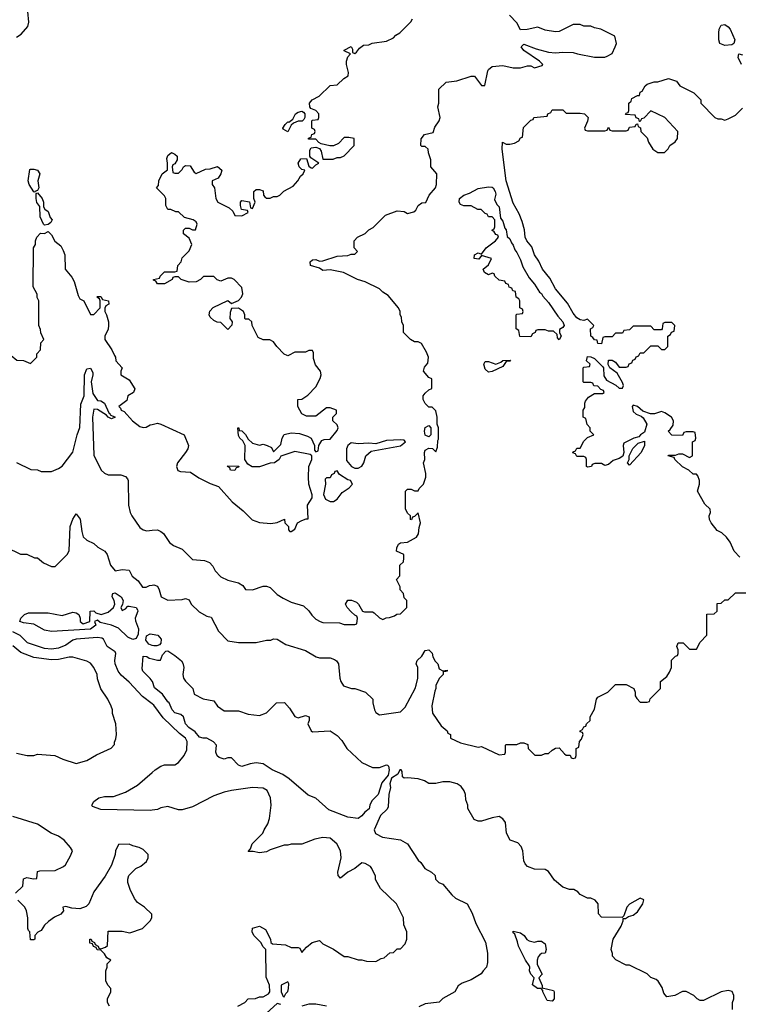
# Model space of a CAD drawing. Header units: inches. Extents: x 2380053 to 2584298, y 380219 to 546618.
# Tile 264 of 656: x 2449249 to 2453332, y 516320 to 521904. Entities that reach past the tile are written whole.
import ezdxf

# ---------------------------------------------------------------- set-up
doc = ezdxf.new("R2010")
doc.units = ezdxf.units.IN
doc.header["$MEASUREMENT"] = 0
for name, color, linetype in [('C4541', 7, 'Continuous'), ('C4542', 7, 'Continuous'), ('C4551', 7, 'Continuous'), ('C4552', 7, 'Continuous')]:
    doc.layers.add(name, color=color, linetype=linetype)

msp = doc.modelspace()

# ---------------------------------------------------------------- linework, layer by layer
at = {"layer": 'C4541', "color": 2}
for points, elevation in [([(2449198.7, 520000), (2449199.8, 519999.8), (2449232.7, 519972.7), (2449270, 519972), (2449310, 519954), (2449346, 519990), (2449346, 520000)], 58), ([(2449787.1, 520000), (2449792, 519990), (2449794, 519970), (2449831.3, 519930), (2449822, 519910), (2449822, 519890), (2449870, 519862), (2449902, 519810), (2449894, 519790), (2449862, 519770), (2449856, 519744), (2449812, 519710), (2449821, 519701), (2449824, 519690), (2449841.6, 519681.6), (2449888.5, 519630), (2449930, 519597.1), (2449950, 519590.7), (2449966.3, 519593.7), (2449990, 519606.8), (2450000, 519609.1)], 58), ([(2449230, 519392), (2449312.7, 519352.7), (2449350, 519352), (2449370, 519342), (2449430, 519342), (2449470, 519358), (2449490, 519372), (2449550, 519452), (2449574.3, 519550), (2449590, 519592), (2449596.6, 519723.4), (2449614.7, 519770), (2449617.4, 519890), (2449630, 519924), (2449650, 519927.3), (2449663.8, 519903.8), (2449664.4, 519890), (2449654, 519850), (2449663.4, 519783.4), (2449690, 519744), (2449710, 519742.4), (2449730.2, 519730.2), (2449753.8, 519673.8), (2449761, 519670), (2449762.8, 519662.8), (2449790.6, 519649.4), (2449770, 519641.2), (2449750, 519649.2), (2449742, 519662), (2449690, 519693.2), (2449670, 519696), (2449661.7, 519650), (2449670, 519434), (2449712, 519350), (2449730, 519332), (2449750, 519322), (2449823.6, 519323.6), (2449850, 519314), (2449859.8, 519299.8), (2449864.7, 519290), (2449866, 519150), (2449876, 519110), (2449884.7, 519090), (2449930, 519024.7), (2449950, 519011.3), (2449970, 519006), (2450000, 519008.4)], 54), ([(2449171.6, 518911.6), (2449252.7, 518872.7), (2449290, 518872), (2449332.7, 518852.7), (2449350, 518852), (2449383.6, 518823.6), (2449430, 518802), (2449450, 518802), (2449518, 518870), (2449528.7, 518891.3), (2449535.1, 519030), (2449550, 519071.3), (2449570, 519102), (2449592.2, 519072.2), (2449600.9, 519000.9), (2449610, 518971.3), (2449630, 518952), (2449670, 518934), (2449691.6, 518911.6), (2449732, 518890), (2449744.7, 518870), (2449764.7, 518810), (2449790, 518778), (2449830, 518786.8), (2449870, 518782), (2449887.5, 518747.5), (2449922, 518722), (2449946.4, 518686.4), (2449966, 518686), (2449985.2, 518694.8), (2450000, 518697.2)], 50), ([(2450000, 518023.8), (2449946.1, 518066.1), (2449870, 518147.6), (2449825.6, 518185.6), (2449807.6, 518210), (2449791.5, 518250), (2449789.4, 518270), (2449794.5, 518310), (2449790, 518319), (2449745.2, 518350), (2449724, 518390), (2449715.9, 518395.9), (2449690, 518399.6), (2449569.2, 518390.8), (2449550, 518384.2), (2449510, 518356.9), (2449470, 518339.7), (2449430, 518334.7), (2449390, 518338.3), (2449293.2, 518370), (2449252.1, 518412.1), (2449210, 518433)], 50), ([(2450000, 518355.5), (2449981.5, 518361.5), (2449965.6, 518385.6), (2449969, 518410), (2449990, 518420.7), (2450000, 518418.8)], 46), ([(2449230, 517744.7), (2449291.6, 517731.6), (2449330, 517731.3), (2449350, 517738), (2449448.4, 517731.6), (2449494, 517710), (2449570, 517684.7), (2449630, 517702), (2449684.7, 517735.3), (2449768.4, 517771.6), (2449787.3, 517792.7), (2449787.3, 517807.3), (2449794.6, 517825.4), (2449798, 517850), (2449795.3, 517910), (2449775.3, 517970), (2449775.3, 517990), (2449768.7, 518010), (2449748.7, 518050), (2449709.3, 518109.3), (2449690, 518166), (2449689, 518190), (2449669, 518230), (2449650, 518254), (2449630, 518265.2), (2449550, 518289), (2449528.9, 518288.9), (2449470, 518275.6), (2449430, 518273.6), (2449330, 518287), (2449255.6, 518315.6), (2449210, 518352.3)], 54), ([(2450000, 518153), (2449990, 518168), (2449948, 518210), (2449943.1, 518223.1), (2449950, 518294), (2449970, 518292), (2449982.8, 518282.8), (2450000, 518278.6)], 46), ([(2450000, 517420.8), (2449990, 517419.3), (2449710, 517424), (2449662, 517442), (2449658, 517450), (2449668.7, 517470), (2449698, 517490), (2449730, 517498), (2449781.5, 517498.5), (2449850, 517522.8), (2449916.6, 517563.4), (2450000, 517634.6)], 50), ([(2449226, 516950), (2449266, 516990), (2449270, 517032), (2449290, 517038), (2449328, 517032), (2449346, 517034), (2449350, 517072), (2449364, 517076), (2449450, 517078), (2449498, 517102), (2449508.9, 517111.1), (2449538, 517162), (2449548, 517190), (2449538, 517210), (2449502, 517250), (2449470, 517274), (2449428, 517290), (2449350, 517342), (2449210, 517384)], 54), ([(2449758, 516310), (2449748, 516330), (2449748, 516350), (2449766, 516390), (2449766, 516410), (2449750, 516426), (2449738, 516450), (2449738, 516510), (2449746, 516530), (2449746, 516550), (2449766, 516570), (2449743.1, 516583.1), (2449730, 516606), (2449710, 516626), (2449688, 516628), (2449682, 516642), (2449667.3, 516647.3), (2449662, 516662), (2449647.3, 516667.3), (2449646, 516690), (2449654, 516690), (2449658, 516678), (2449674, 516670), (2449678, 516658), (2449694, 516650), (2449698, 516638), (2449710, 516634), (2449736.4, 516643.6), (2449747.3, 516652.7), (2449750, 516734), (2449830, 516734), (2449874.6, 516725.4), (2449946, 516750), (2449990, 516794), (2449998, 516810), (2449998, 516830), (2449958, 516870), (2449918, 516898), (2449900.2, 516920.2), (2449875.3, 516970), (2449862, 517010), (2449862, 517030), (2449869.1, 517050.9), (2449908, 517090), (2449937.2, 517102.8), (2449968, 517130), (2449978, 517150), (2449978, 517170), (2449950, 517198), (2449926, 517210), (2449890, 517218), (2449870, 517228), (2449810, 517226), (2449792, 517190), (2449791.3, 517170), (2449770.7, 517109.3), (2449733, 517047), (2449670, 516958), (2449642, 516890), (2449625.4, 516874.6), (2449590, 516862), (2449545.2, 516865.2), (2449510, 516875.3), (2449494, 516870), (2449498, 516850), (2449482, 516830), (2449446.4, 516813.6), (2449412, 516790), (2449390, 516768), (2449370, 516738), (2449351.6, 516728.4), (2449334, 516710), (2449334, 516690), (2449330, 516686), (2449310, 516686), (2449306, 516730), (2449298, 516738), (2449295.3, 516750), (2449295.3, 516810), (2449288, 516850), (2449278, 516870), (2449238, 516910)], 54)]:
    msp.add_lwpolyline(points, dxfattribs=dict(at, elevation=elevation))
at = {"layer": 'C4541', "color": 2, "elevation": 46}
msp.add_lwpolyline([(2449830, 518554), (2449850, 518562), (2449862.7, 518577.3), (2449870, 518578.8), (2449910.3, 518570.3), (2449917.1, 518557.1), (2449919.1, 518550), (2449904.9, 518510), (2449905.2, 518494.8), (2449923, 518450), (2449920.7, 518419.3), (2449910, 518395.3), (2449890, 518389.2), (2449862, 518402), (2449810, 518453.2), (2449770, 518469.4), (2449705.2, 518485.2), (2449690, 518498), (2449674, 518490), (2449681, 518470), (2449650, 518448), (2449430, 518435.1), (2449390, 518440.9), (2449330, 518476.2), (2449270, 518482.7), (2449249.3, 518490.7), (2449255.3, 518510), (2449275.3, 518530), (2449299.3, 518540.7), (2449410, 518540.4), (2449490, 518524.9), (2449550, 518544), (2449570, 518541), (2449584.7, 518530), (2449592, 518510), (2449592, 518490), (2449610, 518478), (2449646, 518490), (2449648, 518550), (2449670, 518550.8), (2449681, 518541), (2449711.1, 518531.1), (2449750, 518544), (2449782, 518570), (2449789, 518590), (2449785.2, 518610), (2449774, 518630), (2449775.3, 518644.7), (2449778, 518650), (2449790, 518653.4), (2449824.7, 518630), (2449836, 518610), (2449832, 518588), (2449822, 518570)], close=True, dxfattribs=at)
at = {"layer": 'C4542', "color": 2}
for points, elevation in [([(2449230, 521804.7), (2449258, 521822), (2449295.1, 521864.9), (2449300.9, 521890), (2449295.8, 521950)], 62), ([(2449346, 520000), (2449346, 520010), (2449367.3, 520032.7), (2449368.4, 520071.6), (2449386, 520090), (2449368.4, 520128.4), (2449367.3, 520147.3), (2449358, 520170), (2449358, 520310), (2449348.4, 520328.4), (2449347.3, 520347.3), (2449326, 520390), (2449328, 520610), (2449338, 520630), (2449338, 520650), (2449346, 520670), (2449367.3, 520692.7), (2449390, 520692), (2449410, 520702.8), (2449430, 520684.7), (2449448.5, 520648.5), (2449481.8, 520621.8), (2449496.1, 520596.1), (2449504.6, 520570), (2449506, 520490), (2449544.5, 520444.5), (2449558.8, 520418.8), (2449579.8, 520339.8), (2449590, 520322), (2449612, 520310), (2449650, 520232), (2449670, 520232), (2449706, 520270), (2449706, 520310), (2449702, 520322), (2449686, 520330), (2449690, 520334), (2449710, 520334), (2449718, 520318), (2449752, 520310), (2449754, 520290), (2449738, 520282), (2449732.7, 520267.3), (2449732, 520250), (2449742, 520230), (2449752, 520190), (2449752, 520170), (2449751.1, 520148.9), (2449732, 520110), (2449732, 520090), (2449771.6, 520031.6), (2449787.1, 520000)], 58)]:
    msp.add_lwpolyline(points, dxfattribs=dict(at, elevation=elevation))
at = {"layer": 'C4542', "color": 2, "elevation": 58}
for points in [[(2449334, 520926), (2449330, 520928), (2449302, 520970), (2449297.2, 520990), (2449306.3, 521053.7), (2449310, 521056), (2449330, 521056.4), (2449350.2, 521050.2), (2449363.7, 521030), (2449352.7, 520990), (2449357.3, 520950), (2449350, 520935.3), (2449334, 520930)], [(2449390, 520738), (2449384, 520744), (2449366, 520786), (2449364, 520844), (2449347, 520867), (2449342.7, 520890), (2449342, 520918), (2449350, 520922), (2449376, 520890), (2449384.7, 520870), (2449383.6, 520843.6), (2449391.3, 520830), (2449410, 520816), (2449422.4, 520782.4), (2449433.4, 520770), (2449426.4, 520753.6), (2449410, 520742)]]:
    msp.add_lwpolyline(points, close=True, dxfattribs=at)
at = {"layer": 'C4551', "color": 2}
for points, elevation in [([(2450000, 519609.1), (2450030, 519616), (2450050, 519611), (2450182, 519550), (2450206.8, 519490), (2450202.8, 519470), (2450190.7, 519450), (2450144.9, 519390), (2450138.8, 519370), (2450147.1, 519347.1), (2450162, 519342), (2450217.7, 519337.7), (2450265.4, 519305.4), (2450330, 519274), (2450377.3, 519257.3), (2450454, 519170), (2450517.7, 519117.7), (2450567.6, 519067.6), (2450610, 519052.7), (2450673.6, 519046.4), (2450710, 519052), (2450751.6, 519071.6), (2450754, 519050), (2450774, 519030), (2450774, 519010), (2450782, 519002), (2450790, 519002), (2450810, 519014), (2450826, 519050), (2450850, 519064.7), (2450874, 519074), (2450886, 519074), (2450882, 519150), (2450908.4, 519191.6), (2450908.7, 519210), (2450889.3, 519270), (2450888, 519310), (2450889.1, 519370.9), (2450906, 519410), (2450906, 519430), (2450898, 519438), (2450810, 519455.3), (2450731.3, 519428.7), (2450722, 519410), (2450694, 519390), (2450670, 519388.7), (2450610, 519368.7), (2450568.9, 519368.9), (2450543.1, 519383.1), (2450526, 519410), (2450528.7, 519490), (2450515.3, 519515.3), (2450498, 519530), (2450490, 519546), (2450486, 519590), (2450492, 519590), (2450494, 519574), (2450510, 519572), (2450530, 519552), (2450544.7, 519524.7), (2450570, 519502), (2450610, 519491.3), (2450630, 519496), (2450654, 519490), (2450676.9, 519476.9), (2450690, 519454), (2450730, 519494), (2450738, 519530), (2450750, 519552), (2450790, 519561), (2450836.9, 519556.9), (2450882, 519542), (2450902, 519530), (2450922, 519490), (2450922, 519462), (2450930, 519454), (2450942, 519458), (2450946, 519490), (2450963.1, 519516.9), (2450976.4, 519523.6), (2451010, 519524.7), (2451050, 519574), (2451055.3, 519590), (2451050, 519606), (2451026, 519630), (2451026, 519650), (2451046, 519670), (2451046, 519690), (2451010, 519702), (2450990, 519702), (2450930, 519655.3), (2450876.4, 519656.4), (2450850, 519668), (2450828, 519710), (2450828, 519750), (2450850, 519752), (2450884.7, 519775.3), (2450930, 519822), (2450954, 519870), (2450959, 519890), (2450955.3, 519910), (2450927.5, 519947.5), (2450916.5, 519983.5), (2450916, 520000)], 58), ([(2450000, 519008.4), (2450030, 519010.8), (2450050, 519001), (2450064.7, 518990), (2450099.8, 518939.8), (2450122, 518922), (2450170, 518902), (2450230, 518842), (2450296.9, 518836.9), (2450325.4, 518825.4), (2450345.4, 518805.4), (2450358, 518778), (2450390, 518744.7), (2450430, 518726), (2450490.7, 518710.7), (2450514.4, 518694.4), (2450530, 518672), (2450570, 518671.3), (2450630, 518691.3), (2450650, 518691.3), (2450670, 518684.7), (2450710, 518644.7), (2450743.5, 518623.5), (2450790, 518601), (2450859.8, 518579.8), (2450890, 518552), (2450907.1, 518527.1), (2450930, 518504.7), (2450954, 518490), (2450970, 518486), (2451063.6, 518483.6), (2451090, 518474), (2451150, 518474), (2451162, 518478), (2451166, 518510), (2451162, 518522), (2451150, 518526), (2451130, 518546), (2451108, 518570), (2451098, 518590), (2451110, 518611.3), (2451131.1, 518611.1), (2451159.8, 518599.8), (2451172, 518590), (2451194, 518550), (2451205.4, 518545.4), (2451250, 518546), (2451261, 518541), (2451290, 518512), (2451310, 518502), (2451328.4, 518511.6), (2451347.3, 518512.7), (2451376.4, 518523.6), (2451388.4, 518531.6), (2451410, 518534), (2451446, 518570), (2451446, 518610), (2451430, 518626), (2451426, 518650), (2451408, 518670), (2451407.3, 518687.3), (2451388, 518730), (2451406, 518750), (2451406, 518810), (2451426, 518830), (2451428, 518850), (2451428, 518870), (2451388, 518890), (2451388.9, 518908.9), (2451399.3, 518930), (2451410, 518938), (2451450, 518940.7), (2451501.2, 518970), (2451511.4, 518988.6), (2451515.1, 519024.9), (2451524, 519050), (2451510, 519108), (2451490, 519086), (2451478, 519082), (2451472.7, 519067.3), (2451466, 519070), (2451466, 519090), (2451450, 519106), (2451438, 519130), (2451438, 519230), (2451450, 519242), (2451470, 519242), (2451490, 519231.3), (2451510, 519232), (2451515.5, 519244.5), (2451541.2, 519270), (2451553.2, 519310), (2451554, 519330), (2451541.2, 519390), (2451548.7, 519410), (2451545.2, 519450), (2451550, 519462), (2451570, 519474), (2451591.6, 519471.6), (2451610, 519454), (2451620.4, 519479.6), (2451622, 519518), (2451626, 519526), (2451626, 519590), (2451618, 519610), (2451618, 519650), (2451610, 519686), (2451590, 519706), (2451570, 519706), (2451550, 519728), (2451539.3, 519750), (2451539.3, 519770), (2451550, 519786), (2451570, 519804.7), (2451588, 519812), (2451588, 519868), (2451570, 519875.3), (2451541.2, 519910), (2451546.8, 519933.2), (2451564.7, 519955.3), (2451568.7, 519990), (2451564.9, 520000)], 54), ([(2450774, 520000), (2450770, 519998), (2450766, 520000)], 58), ([(2453335.3, 518855.3), (2453303.7, 518890), (2453281.2, 518941.2), (2453259, 518970), (2453234, 518994), (2453207, 519007), (2453173.2, 519050), (2453164, 519070), (2453162, 519090), (2453168, 519110), (2453167.3, 519127.3), (2453136.4, 519156.4), (2453095.3, 519230), (2453106, 519270), (2453106, 519290), (2453096.4, 519316.4), (2453090, 519326), (2453070, 519326), (2453046, 519350), (2453010, 519368.7), (2452966, 519410), (2452962, 519422), (2452928, 519430), (2452930, 519434), (2452970, 519434), (2452990, 519442), (2453010, 519442), (2453050, 519422), (2453066, 519430), (2453066, 519510), (2453082, 519518), (2453086, 519530), (2453082, 519562), (2453070, 519566), (2453030, 519566), (2453018, 519562), (2453010, 519546), (2452950, 519548), (2452928, 519570), (2452940.4, 519579.6), (2452956.4, 519603.6), (2452958, 519630), (2452948, 519650), (2452910, 519675.3), (2452890, 519682), (2452851.1, 519668.9), (2452828.9, 519668.9), (2452784, 519684), (2452755.3, 519710), (2452730, 519718), (2452724.7, 519710), (2452730, 519682), (2452746.8, 519666.8), (2452776, 519656), (2452786.8, 519646.8), (2452806.8, 519610), (2452795.3, 519564.7), (2452772, 519550), (2452762, 519538), (2452734, 519530), (2452678, 519502), (2452674, 519490), (2452678, 519450), (2452671.1, 519428.9), (2452650, 519415.3), (2452616, 519404), (2452590, 519382), (2452570, 519375.3), (2452550, 519388), (2452512.7, 519387.3), (2452498, 519382), (2452494, 519370), (2452470, 519366), (2452466, 519370), (2452466, 519410), (2452462, 519422), (2452450, 519426), (2452410, 519426), (2452402, 519442), (2452388.4, 519448.4), (2452390, 519454), (2452402, 519458), (2452410, 519474), (2452430, 519474), (2452450, 519514), (2452470, 519534), (2452506, 519550), (2452486, 519570), (2452486, 519590), (2452468.4, 519608.4), (2452462, 519642), (2452446, 519650), (2452446, 519690), (2452455.3, 519704.7), (2452455.3, 519730), (2452460.2, 519739.8), (2452477.2, 519762.8), (2452510, 519784.7), (2452555.3, 519784.7), (2452566, 519790), (2452562, 519802), (2452547.3, 519807.3), (2452530, 519826), (2452507.3, 519827.3), (2452502, 519842), (2452490, 519846), (2452450, 519846), (2452446, 519850), (2452446, 519930), (2452450, 519934), (2452482, 519938), (2452486, 519950), (2452466, 519970), (2452470, 519994), (2452490, 519992), (2452510, 519982), (2452556.9, 519936.9), (2452562, 519930), (2452563.6, 519883.6), (2452579.6, 519859.6), (2452631.6, 519831.6), (2452650, 519814), (2452670, 519814), (2452675.3, 519830), (2452670, 519846), (2452639, 519899), (2452598, 519930), (2452588, 519948), (2452590, 519974), (2452610, 519974), (2452630, 519962), (2452650, 519934), (2452690, 519934), (2452702, 519938), (2452707.3, 519952.7), (2452722, 519958), (2452727.3, 519972.7), (2452742, 519978), (2452747.3, 519992.7), (2452762, 519998), (2452763, 520000)], 50), ([(2450000, 518697.2), (2450010, 518698.8), (2450030, 518691), (2450041, 518670), (2450051.3, 518631.3), (2450090, 518611.3), (2450170, 518616), (2450190, 518622), (2450210, 518614), (2450222, 518590), (2450266.4, 518546.4), (2450310, 518522), (2450334.8, 518514.8), (2450376.9, 518436.9), (2450430, 518382), (2450490, 518371.3), (2450590, 518371.3), (2450650, 518384.7), (2450674.6, 518385.4), (2450690, 518392), (2450710, 518391.3), (2450759.8, 518359.8), (2450870, 518326), (2450930.7, 518290.7), (2450950, 518284.7), (2451010, 518284.9), (2451035.2, 518275.2), (2451047.5, 518267.5), (2451057.3, 518250), (2451064.7, 518170), (2451071.3, 518150), (2451086.8, 518126.8), (2451131.6, 518111.6), (2451151.1, 518111.1), (2451212, 518090), (2451252, 518050), (2451252, 518030), (2451262, 517990), (2451270, 517974), (2451290, 517962), (2451410, 517978), (2451435.5, 518004.5), (2451493.2, 518110), (2451499, 518130), (2451508.7, 518170), (2451508.7, 518230), (2451499, 518250), (2451504, 518270), (2451530, 518294.8), (2451550, 518326.8), (2451570.5, 518330.5), (2451590, 518311.3), (2451594, 518290), (2451606.2, 518266.2), (2451621, 518250), (2451630, 518222), (2451650, 518212), (2451674, 518214), (2451674, 518210), (2451667.3, 518207.3), (2451652.7, 518207.3), (2451651.3, 518190), (2451630.7, 518169.3), (2451611, 518130), (2451610.8, 518110), (2451604, 518096), (2451587.5, 518012.5), (2451590.7, 517970.7), (2451639.6, 517899.6), (2451674, 517870), (2451678, 517858), (2451694, 517850), (2451694, 517830), (2451750, 517802), (2451850, 517778), (2451870, 517782), (2451970, 517734), (2452002, 517738), (2452006, 517750), (2452006, 517790), (2452010, 517794), (2452070, 517794), (2452090, 517802), (2452110, 517802), (2452132.7, 517792.7), (2452134, 517770), (2452172.7, 517732.7), (2452210, 517732), (2452230, 517742), (2452250, 517742), (2452270, 517762), (2452290, 517772), (2452310, 517774), (2452339.6, 517739.6), (2452350, 517732), (2452372.7, 517732.7), (2452378, 517718), (2452390, 517714), (2452402, 517718), (2452406, 517730), (2452406, 517770), (2452422, 517778), (2452426, 517810), (2452436.4, 517823.6), (2452446, 517850), (2452442, 517862), (2452430, 517866), (2452428.4, 517871.6), (2452442, 517878), (2452450, 517894), (2452462, 517898), (2452466, 517910), (2452486, 517930), (2452486, 517950), (2452510, 517994), (2452522, 518050), (2452530, 518062), (2452586, 518090), (2452630, 518134), (2452690, 518134), (2452734, 518110), (2452742, 518090), (2452742, 518070), (2452750, 518054), (2452770, 518034), (2452810, 518034), (2452822, 518038), (2452827.3, 518052.7), (2452886, 518110), (2452886, 518150), (2452920.4, 518179.6), (2452936.4, 518203.6), (2452948, 518230), (2452948.4, 518271.6), (2452970, 518294), (2452982, 518298), (2452986, 518310), (2452986, 518330), (2452978, 518350), (2452986, 518370), (2453014, 518370), (2453050, 518334), (2453090, 518334), (2453110, 518374), (2453147.3, 518412.7), (2453147.3, 518532.7), (2453190, 518534), (2453206, 518550), (2453207.3, 518592.7), (2453230, 518594), (2453250, 518614), (2453270, 518614), (2453310, 518654), (2453370, 518654)], 50), ([(2450000, 518418.8), (2450032.5, 518412.5), (2450050.8, 518390), (2450050, 518368), (2450042, 518358), (2450027.3, 518352.7), (2450010, 518352.3), (2450000, 518355.5)], 46), ([(2450000, 518278.6), (2450030, 518271.3), (2450048, 518272), (2450059, 518301), (2450078, 518322), (2450090, 518324.7), (2450130, 518298.8), (2450167.7, 518267.7), (2450175.2, 518255.2), (2450180.5, 518230), (2450174.8, 518190), (2450178, 518170), (2450190, 518152), (2450231.6, 518111.6), (2450238, 518078), (2450290, 518052), (2450350, 518041), (2450372, 518010), (2450410, 517984.7), (2450490, 517984.7), (2450545.4, 517965.4), (2450610, 517958), (2450650, 517972), (2450706, 518030), (2450751, 518031), (2450779.8, 517999.8), (2450810, 517952), (2450830, 517944.7), (2450870, 517958), (2450890.7, 517950.7), (2450890.9, 517929.1), (2450884.7, 517910), (2450902, 517870), (2450910, 517864.7), (2451010, 517871), (2451050, 517844.7), (2451076.8, 517816.8), (2451104.7, 517770), (2451190, 517692), (2451250, 517662), (2451290, 517662), (2451330, 517678), (2451336.9, 517676.9), (2451342, 517670), (2451344.7, 517650), (2451339.8, 517620.2), (2451304.1, 517575.9), (2451283, 517510), (2451246.5, 517473.5), (2451235.3, 517450), (2451231.9, 517428.1), (2451206.8, 517410), (2451190, 517389), (2451170, 517374), (2451110, 517381.2), (2451002.9, 517422.9), (2450930, 517489), (2450886.3, 517506.3), (2450778.3, 517598.3), (2450743, 517623), (2450681.2, 517650), (2450630, 517683.7), (2450590, 517689.4), (2450555.9, 517684.1), (2450509.4, 517669.4), (2450490, 517675.3), (2450450, 517718), (2450430, 517718), (2450410, 517709.2), (2450380.2, 517720.2), (2450369.4, 517729.4), (2450361.2, 517750), (2450366, 517790), (2450348.4, 517808.4), (2450310, 517828.7), (2450290, 517828.7), (2450270, 517835.3), (2450245.4, 517865.4), (2450209.4, 517890), (2450189.6, 517910), (2450179, 517950), (2450162.7, 517962.7), (2450130, 517973.2), (2450113.2, 517990), (2450098, 518030), (2450090, 518035.3), (2450059.3, 518079.3), (2450014.6, 518114.6), (2450002, 518150), (2450000, 518153)], 46), ([(2450000, 517634.6), (2450018, 517650), (2450050, 517671.3), (2450070, 517678), (2450130, 517678.8), (2450150, 517690.8), (2450182.7, 517730), (2450196.6, 517763.4), (2450198.7, 517810), (2450190, 517829.2), (2450154.9, 517854.9), (2450063.8, 517943.8), (2450010, 518016), (2450000, 518023.8)], 50), ([(2453294, 516290), (2453294, 516330), (2453302, 516350), (2453302, 516370), (2453292.7, 516392.7), (2453270, 516398), (2453228.9, 516391.1), (2453130, 516342), (2453110, 516342), (2453094, 516350), (2453074, 516370), (2453030, 516392), (2453010, 516392), (2452966, 516370), (2452922, 516362), (2452903.6, 516383.6), (2452895.3, 516415.3), (2452871.1, 516451.1), (2452859.8, 516459.8), (2452830, 516472), (2452810, 516492), (2452710, 516542), (2452690, 516542), (2452631.6, 516571.6), (2452612.7, 516592.7), (2452612.7, 516607.3), (2452604.7, 516630), (2452616, 516690), (2452662, 516762), (2452674, 516794), (2452674, 516806), (2452686, 516806), (2452702.8, 516817.2), (2452730, 516826), (2452755.3, 516844.7), (2452784, 516890), (2452790, 516912), (2452770, 516921), (2452710, 516886.8), (2452693.2, 516870), (2452678, 516822), (2452667.3, 516812.7), (2452550, 516814), (2452532.7, 516832.7), (2452532, 516890), (2452514, 516910), (2452490, 516922), (2452470, 516922), (2452430, 516942), (2452416.9, 516956.9), (2452394, 516970), (2452368.4, 516971.6), (2452330, 516984.7), (2452283.5, 517023.5), (2452250, 517072), (2452230, 517084.7), (2452170, 517086), (2452130, 517102), (2452116.9, 517116.9), (2452110, 517134), (2452104.7, 517190), (2452095.3, 517215.3), (2452075.3, 517235.3), (2452031.6, 517251.6), (2452011.3, 517290), (2452004.7, 517350), (2451991.1, 517371.1), (2451970, 517384.7), (2451930, 517378), (2451870, 517358), (2451850, 517358), (2451827.1, 517367.1), (2451791.3, 517430), (2451791.3, 517450), (2451779.6, 517479.6), (2451778, 517510), (2451771.3, 517530), (2451754.4, 517554.4), (2451730.9, 517570.9), (2451690, 517581), (2451650, 517581), (2451610, 517571.3), (2451570, 517571.3), (2451546.4, 517586.4), (2451510, 517598), (2451450, 517604.7), (2451430, 517602), (2451422, 517610), (2451419.6, 517639.6), (2451414, 517650), (2451406, 517650), (2451394.6, 517625.4), (2451358, 517602), (2451349.1, 517570.9), (2451352.7, 517550), (2451344.5, 517510), (2451340.1, 517439.9), (2451333.6, 517426.4), (2451296.2, 517390), (2451259.6, 517310), (2451268.3, 517288.3), (2451308.3, 517268.3), (2451410, 517252.7), (2451448.7, 517230), (2451510, 517138), (2451524.7, 517124.7), (2451548.7, 517090), (2451586, 517070), (2451606, 517050), (2451608, 517030), (2451628, 517010), (2451650, 517002), (2451701.2, 516941.2), (2451722.4, 516922.4), (2451788.7, 516890), (2451816.5, 516836.5), (2451838, 516778), (2451892.9, 516672.9), (2451904, 516610), (2451903.1, 516556.9), (2451898, 516530), (2451878, 516510), (2451868.4, 516491.6), (2451810, 516458), (2451760.2, 516439.8), (2451736.4, 516423.6), (2451718, 516390), (2451650, 516352), (2451630, 516332), (2451550, 516322), (2451514.6, 516305.4)], 46), ([(2450486, 516310), (2450526, 516330), (2450546, 516350), (2450587.3, 516352.7), (2450610, 516362), (2450630, 516362), (2450660.4, 516379.6), (2450668, 516390), (2450667.3, 516427.3), (2450647.3, 516472.7), (2450646, 516630), (2450630, 516646), (2450618, 516670), (2450578, 516710), (2450568, 516730), (2450570, 516752), (2450610, 516762), (2450643.6, 516743.6), (2450672, 516690), (2450674, 516670), (2450683.6, 516663.6), (2450756.9, 516656.9), (2450790, 516642), (2450830, 516642), (2450838, 516638), (2450850, 516614), (2450876.4, 516643.6), (2450909.1, 516670.9), (2450950, 516682), (2450970, 516662), (2451030, 516632), (2451090, 516591.3), (2451110, 516591.3), (2451170, 516571.3), (2451191.1, 516571.1), (2451216.4, 516563.6), (2451270, 516562), (2451300.4, 516579.6), (2451316.4, 516583.6), (2451348.4, 516611.6), (2451370, 516614), (2451390, 516634), (2451410, 516634), (2451436.4, 516663.6), (2451446, 516690), (2451446, 516730), (2451428, 516770), (2451426, 516810), (2451388, 516890), (2451296.4, 516976.4), (2451268.4, 517028.4), (2451267.3, 517047.3), (2451248, 517090), (2451240.4, 517100.4), (2451210, 517118), (2451190, 517122), (2451150.6, 517089.4), (2451111.3, 517070), (2451070, 517035.3), (2451055.3, 517050), (2451054, 517070), (2451074, 517150), (2451069, 517190), (2451049, 517230), (2451010, 517261.2), (2450970, 517265.2), (2450924.5, 517255.5), (2450850, 517228.7), (2450790, 517228.7), (2450770, 517222), (2450750, 517222), (2450670, 517195.3), (2450650, 517184), (2450610, 517179), (2450574, 517186), (2450546, 517186), (2450558, 517202), (2450568, 517230), (2450628.9, 517291.1), (2450635.3, 517310), (2450656.5, 517343.5), (2450665.6, 517374.4), (2450676, 517450), (2450672.7, 517490), (2450652.5, 517532.5), (2450630, 517545.2), (2450569.3, 517549.3), (2450450, 517532.7), (2450410, 517522.7), (2450350, 517501.2), (2450230, 517439), (2450170, 517422), (2450150, 517422), (2450090, 517442), (2450050, 517434), (2450030, 517425.2), (2450000, 517420.8)], 50), ([(2450730, 516318), (2450710, 516324), (2450650, 516268.7)], 50), ([(2450990, 516309), (2450930, 516321.2), (2450890, 516321.2), (2450850, 516309.3)], 50)]:
    msp.add_lwpolyline(points, dxfattribs=dict(at, elevation=elevation))
for points, elevation in [([(2451910, 519906), (2451890, 519922), (2451882.7, 519950), (2451890, 519964.7), (2451910, 519966), (2451950, 519951), (2451979, 519961), (2451990, 519971.3), (2452034, 519974), (2452030, 519968), (2452010, 519966), (2451990, 519938), (2451930, 519909.3)], 50), ([(2451570, 519538), (2451550, 519548), (2451545.2, 519570), (2451550, 519592), (2451570, 519602), (2451582, 519590), (2451582, 519550)], 54), ([(2451410, 519520.9), (2451330, 519516.9), (2451270, 519498.4), (2451230, 519502), (2451170, 519498.4), (2451130, 519505.2), (2451111, 519490), (2451104, 519470), (2451103.6, 519403.6), (2451132, 519370), (2451150, 519361), (2451170, 519361), (2451190, 519371.3), (2451201.2, 519390), (2451213.2, 519430), (2451243.6, 519456.4), (2451410, 519488.2), (2451439, 519510), (2451430, 519519)], 58), ([(2452710, 519378), (2452698, 519390), (2452708, 519410), (2452708, 519430), (2452728.7, 519471.3), (2452758, 519502), (2452794, 519514), (2452794.8, 519490), (2452776.3, 519450)], 50), ([(2450470, 519348), (2450446, 519350), (2450442, 519362), (2450428, 519370), (2450430, 519374), (2450492.7, 519372.7), (2450490, 519366), (2450478, 519362)], 58), ([(2451050, 519346), (2451038, 519342), (2451034, 519330), (2451018, 519322), (2451010, 519306), (2450990, 519306), (2450982, 519298), (2450984.7, 519270), (2450972, 519212), (2450984.7, 519184.7), (2451010, 519172), (2451030, 519172), (2451050, 519184.7), (2451078, 519222), (2451118, 519250), (2451138, 519270), (2451126, 519290), (2451110, 519295.3), (2451064, 519324)], 58), ([(2452170, 516671.3), (2452190, 516678), (2452210, 516678), (2452230, 516662), (2452236, 516630), (2452231.3, 516610), (2452210, 516608), (2452199.6, 516600.4), (2452191.1, 516588.9), (2452186, 516570), (2452185.4, 516545.4), (2452214, 516490), (2452194, 516470), (2452214, 516426), (2452214, 516414), (2452278, 516398), (2452282, 516390), (2452282, 516350), (2452270, 516338), (2452242, 516342), (2452218, 516390), (2452218, 516398), (2452208.7, 516408.7), (2452188, 516410), (2452158, 516430), (2452168, 516470), (2452148.7, 516490), (2452142, 516510), (2452144, 516530), (2452140.2, 516540.2), (2452119, 516570), (2452079, 516650), (2452074.6, 516674.6), (2452058, 516718), (2452050, 516726), (2452050, 516734), (2452090, 516724.7), (2452111.3, 516710), (2452126.8, 516686.8), (2452139.8, 516679.8)], 42), ([(2450770, 516448), (2450732, 516428), (2450732, 516390), (2450744.7, 516364.7), (2450750, 516362), (2450759, 516381), (2450770, 516392), (2450775.1, 516410), (2450776.5, 516436.5)], 50)]:
    msp.add_lwpolyline(points, close=True, dxfattribs=dict(at, elevation=elevation))
at = {"layer": 'C4552', "color": 2}
for points, elevation in [([(2450766, 520000), (2450750, 520008), (2450708, 520050), (2450690, 520078), (2450668.4, 520088.4), (2450630, 520088.7), (2450602, 520102), (2450568, 520170), (2450566, 520190), (2450550, 520206), (2450530, 520206), (2450526, 520210), (2450526, 520230), (2450518, 520250), (2450490, 520268), (2450450, 520266), (2450443.6, 520243.6), (2450442, 520210), (2450454, 520190), (2450452, 520172), (2450430, 520148), (2450390, 520186), (2450370, 520188), (2450350, 520198), (2450330, 520218), (2450324, 520230), (2450328.7, 520251.3), (2450347.3, 520272.7), (2450430, 520312), (2450450, 520294), (2450490, 520312), (2450508, 520330), (2450515.3, 520350), (2450510, 520386), (2450466, 520430), (2450450, 520438), (2450430, 520438), (2450390, 520422), (2450369.1, 520429.1), (2450350, 520448), (2450292.7, 520447.3), (2450274, 520430), (2450250, 520418), (2450210, 520415.3), (2450166, 520430), (2450150, 520446), (2450130, 520446), (2450118, 520442), (2450114, 520430), (2450070, 520406), (2450030, 520406), (2450022, 520422), (2450007.3, 520427.3), (2450008.4, 520431.6), (2450042, 520438), (2450046, 520450), (2450070, 520474), (2450130, 520474), (2450142, 520478), (2450146, 520510), (2450166, 520530), (2450170, 520554), (2450210, 520594), (2450226, 520630), (2450210, 520666), (2450178, 520690), (2450178, 520710), (2450190, 520722), (2450210, 520722), (2450230, 520712), (2450247.3, 520712.7), (2450256, 520744), (2450250, 520757.2), (2450234, 520770), (2450183.2, 520783.2), (2450150, 520814), (2450135.3, 520815.3), (2450107.3, 520827.3), (2450090, 520828), (2450078, 520850), (2450078, 520890), (2450070, 520906), (2450026, 520950), (2450036.4, 520963.6), (2450038, 520990), (2450058, 521030), (2450087.3, 521052.7), (2450088, 521090), (2450083.1, 521116.9), (2450090, 521134), (2450110, 521152), (2450130, 521142), (2450142, 521130), (2450142, 521110), (2450130, 521086), (2450118, 521082), (2450114, 521070), (2450118, 521038), (2450130, 521034), (2450150, 521034), (2450170, 521054), (2450178, 521070), (2450190, 521078), (2450215.3, 521075.3), (2450239.6, 521039.6), (2450250, 521032), (2450303.1, 521056.9), (2450330, 521058), (2450370.8, 521070.8), (2450396, 521050), (2450390.7, 521029.3), (2450374.4, 521005.6), (2450342, 520990), (2450342, 520970), (2450354, 520950), (2450362, 520890), (2450374, 520870), (2450436.9, 520836.9), (2450458, 520818), (2450470, 520794), (2450510, 520792), (2450546, 520810), (2450542, 520822), (2450508.4, 520828.4), (2450502, 520850), (2450502, 520870), (2450510, 520878), (2450552, 520872), (2450558, 520838), (2450570, 520834), (2450586, 520870), (2450578, 520890), (2450578, 520930), (2450590, 520942), (2450610, 520942), (2450630, 520934), (2450632, 520910), (2450639.6, 520899.6), (2450650, 520892), (2450670, 520892), (2450690, 520902), (2450710, 520902), (2450726, 520910), (2450748.4, 520931.6), (2450800.4, 520959.6), (2450828, 520990), (2450843.1, 521016.9), (2450858, 521030), (2450866, 521050), (2450850, 521055.3), (2450835.3, 521070), (2450829.1, 521090.9), (2450844, 521116), (2450876.9, 521116.9), (2450890, 521074), (2450903.6, 521063.6), (2450910, 521062), (2450930, 521082), (2450946, 521090), (2450900.2, 521120.2), (2450895.3, 521130), (2450895.3, 521164.7), (2450902, 521178), (2450930, 521182), (2450950, 521174), (2450958.8, 521158.8), (2450970, 521114), (2451027.3, 521112.7), (2451050, 521122), (2451070, 521122), (2451090, 521132), (2451146, 521190), (2451146, 521230), (2451116.5, 521236.5), (2451090, 521235.3), (2451057.3, 521202.7), (2451028.9, 521188.9), (2451008.7, 521188.7), (2450960.4, 521200.4), (2450947.3, 521207.3), (2450930, 521226), (2450887.3, 521227.3), (2450887.3, 521232.7), (2450902, 521238), (2450907.3, 521252.7), (2450922, 521258), (2450926, 521270), (2450922, 521282), (2450906, 521290), (2450906, 521330), (2450910, 521334), (2450942, 521338), (2450946, 521350), (2450946, 521370), (2450928.4, 521388.4), (2450901.2, 521401.2), (2450895.3, 521410), (2450894, 521430), (2450909.4, 521450.6), (2450948, 521470), (2451010, 521532), (2451050, 521534), (2451088.9, 521571.1), (2451113.6, 521586.4), (2451114.6, 521605.4), (2451104, 521650), (2451104, 521670), (2451110, 521694), (2451126, 521710), (2451090, 521728), (2451090, 521732), (2451130, 521752), (2451136.9, 521736.9), (2451138, 521718), (2451150, 521712), (2451160.4, 521719.6), (2451176.4, 521743.6), (2451200.4, 521759.6), (2451230, 521762), (2451248.9, 521771.1), (2451330, 521782), (2451370, 521802), (2451383.1, 521816.9), (2451406, 521830), (2451468.4, 521891.6), (2451478, 521910)], 58), ([(2451564.9, 520000), (2451558, 520018), (2451528.4, 520068.4), (2451510, 520078), (2451490, 520078), (2451466, 520090), (2451426, 520130), (2451426, 520170), (2451418, 520190), (2451416.4, 520216.4), (2451408, 520230), (2451408, 520250), (2451398, 520270), (2451340.4, 520340.4), (2451310, 520358), (2451290, 520378), (2451210, 520418), (2451166, 520430), (2451086, 520470), (2451010, 520485.2), (2450970, 520481.2), (2450950, 520495.3), (2450899, 520510), (2450897.2, 520530), (2450910, 520542.8), (2450930, 520544), (2450950, 520534), (2450970, 520536.3), (2451050, 520562.8), (2451110, 520566), (2451130, 520574), (2451150, 520574), (2451166, 520590), (2451146, 520610), (2451146, 520650), (2451166, 520670), (2451210, 520692), (2451230, 520712), (2451254.6, 520725.4), (2451324.7, 520795.3), (2451390, 520821), (2451430, 520816), (2451450, 520804.7), (2451484.7, 520815.3), (2451496, 520824), (2451510, 520851.3), (2451530, 520864.7), (2451553.2, 520866.8), (2451573.2, 520910), (2451609, 520950), (2451614, 520970), (2451615.3, 521030), (2451582, 521070), (2451582, 521110), (2451568, 521150), (2451566, 521170), (2451550, 521186), (2451530, 521186), (2451526, 521190), (2451528, 521228), (2451546.6, 521253.4), (2451596, 521264), (2451604.8, 521295.2), (2451628.7, 521330), (2451635.3, 521350), (2451622, 521410), (2451628, 521430), (2451628, 521510), (2451669.1, 521550.9), (2451730, 521558), (2451810, 521584.7), (2451830, 521584.7), (2451870, 521531.3), (2451888.4, 521531.6), (2451906.3, 521613.7), (2451910, 521622), (2451930, 521638), (2451990, 521644.7), (2452050, 521631.3), (2452090, 521631.3), (2452130, 521642), (2452150, 521642), (2452170, 521632), (2452214.6, 521645.4), (2452218, 521650), (2452198, 521670), (2452110, 521728.7), (2452095.3, 521750), (2452110, 521764.7), (2452179.1, 521739.1), (2452250, 521720.7), (2452290, 521716), (2452330, 521721), (2452390, 521718.8), (2452414, 521710), (2452510, 521691.3), (2452568.9, 521691.1), (2452583.1, 521696.9), (2452610, 521712), (2452628.7, 521750), (2452635.3, 521770), (2452626, 521810), (2452546, 521850), (2452510, 521858), (2452490, 521868), (2452450, 521868), (2452430, 521878), (2452390, 521878), (2452310, 521838), (2452290, 521835.3), (2452230, 521844), (2452190, 521862), (2452128.7, 521848.7), (2452090, 521846), (2452070, 521886), (2452028, 521930)], 54), ([(2453345.2, 521650), (2453325.2, 521690), (2453330, 521710.8), (2453350, 521704.7)], 50), ([(2452763, 520000), (2452770, 520014), (2452790, 520014), (2452830, 520054), (2452870, 520054), (2452890, 520034), (2452910, 520034), (2452926, 520050), (2452926, 520110), (2452942, 520118), (2452947.3, 520132.7), (2452962, 520138), (2452966, 520170), (2452950, 520186), (2452910, 520186), (2452898, 520182), (2452894, 520150), (2452890, 520146), (2452850, 520146), (2452830, 520166), (2452730, 520166), (2452710, 520146), (2452678, 520142), (2452670, 520126), (2452630, 520126), (2452610, 520106), (2452570, 520106), (2452558, 520102), (2452550, 520066), (2452530, 520068), (2452526, 520086), (2452510, 520088), (2452502, 520102), (2452490, 520108.7), (2452488.4, 520151.6), (2452502, 520158), (2452506, 520170), (2452470, 520206), (2452450, 520198), (2452430, 520202), (2452410, 520214), (2452390, 520239), (2452356.6, 520296.6), (2452290, 520377.2), (2452257.6, 520437.6), (2452215.1, 520490), (2452195.6, 520535.6), (2452169.6, 520570), (2452155.9, 520615.9), (2452126.3, 520650), (2452118, 520670), (2452112.5, 520712.5), (2452099.3, 520759.3), (2452083.2, 520803.2), (2452050, 520864), (2452009.7, 520989.7), (2451987, 521170), (2451989.3, 521210), (2452010, 521198), (2452030, 521198), (2452056.4, 521203.6), (2452082, 521218), (2452090, 521234), (2452102, 521238), (2452107.3, 521292.7), (2452150, 521334), (2452162, 521338), (2452166, 521350), (2452242, 521358), (2452246, 521370), (2452262, 521378), (2452270, 521394), (2452330, 521394), (2452350, 521374), (2452430, 521374), (2452454, 521370), (2452474, 521350), (2452471.6, 521328.4), (2452454, 521290), (2452458, 521278), (2452470, 521274), (2452570, 521274), (2452582, 521278), (2452590, 521294), (2452598, 521278), (2452610, 521274), (2452690, 521274), (2452702, 521278), (2452710, 521294), (2452742, 521298), (2452747.3, 521312.7), (2452754, 521314), (2452758, 521298), (2452771.6, 521291.6), (2452774, 521270), (2452810, 521234), (2452818, 521210), (2452842, 521170), (2452870, 521151.3), (2452908, 521152), (2452928.4, 521171.6), (2452938, 521190), (2452969.1, 521210.9), (2452982, 521230), (2452984, 521270), (2452909.3, 521349.3), (2452830, 521388), (2452790, 521346), (2452778, 521342), (2452770, 521326), (2452766, 521326), (2452762, 521342), (2452747.3, 521347.3), (2452742, 521362), (2452687.3, 521367.3), (2452690, 521374), (2452702, 521378), (2452706, 521390), (2452706, 521430), (2452718, 521442), (2452723.1, 521456.9), (2452754, 521474), (2452766, 521474), (2452770, 521494), (2452782, 521498), (2452798, 521530), (2452810, 521538), (2452850, 521551), (2452870, 521551.3), (2452930, 521571), (2452975.3, 521555.3), (2452994, 521530), (2453074, 521490), (2453114, 521450), (2453114, 521430), (2453194, 521350), (2453210, 521342), (2453230, 521342), (2453250, 521334), (2453270, 521342), (2453310, 521362), (2453350, 521402)], 50), ([(2450916, 520000), (2450915.5, 520015.5), (2450910, 520028), (2450890, 520028), (2450870, 520018), (2450810, 520018), (2450774, 520000)], 58)]:
    msp.add_lwpolyline(points, dxfattribs=dict(at, elevation=elevation))
for points, elevation in [([(2453250, 521757.2), (2453222, 521770), (2453215.3, 521790), (2453215.3, 521830), (2453218, 521850), (2453230, 521874), (2453250, 521878), (2453270, 521864.7), (2453281, 521850), (2453306.8, 521790), (2453301, 521770), (2453290, 521761.2)], 50), ([(2450770, 521268), (2450744, 521284), (2450742, 521290), (2450755.3, 521310), (2450770, 521324.7), (2450776.4, 521323.6), (2450799.3, 521340.7), (2450814, 521370), (2450830, 521380.7), (2450850, 521386), (2450859.8, 521379.8), (2450866, 521370), (2450866, 521350), (2450861, 521339), (2450851.6, 521328.4), (2450830, 521328), (2450802, 521318), (2450790, 521306)], 58), ([(2452310, 520088.7), (2452300.4, 520100.4), (2452298, 520118), (2452278, 520138), (2452250, 520138), (2452230, 520146), (2452190, 520146), (2452178, 520142), (2452174, 520130), (2452158, 520122), (2452150, 520106), (2452087.3, 520107.3), (2452082, 520142), (2452066, 520150), (2452066, 520230), (2452070, 520234), (2452102, 520238), (2452106, 520250), (2452102, 520262), (2452086, 520270), (2452086, 520310), (2452082, 520322), (2452066, 520330), (2452062, 520362), (2452047.3, 520367.3), (2452042, 520382), (2452027.3, 520387.3), (2452022, 520402), (2452007.3, 520407.3), (2452002, 520422), (2451970, 520426), (2451946, 520450), (2451942, 520462), (2451930, 520466), (2451910, 520458), (2451886, 520470), (2451878, 520490), (2451910, 520514), (2451926, 520550), (2451870, 520566), (2451854.8, 520545.2), (2451828.7, 520550), (2451830, 520571.3), (2451850, 520582), (2451870, 520574), (2451895.3, 520610), (2451948, 520650), (2451966, 520670), (2451962, 520682), (2451950, 520686), (2451942, 520702), (2451928, 520710), (2451942, 520718), (2451946, 520730), (2451946, 520770), (2451930, 520786), (2451910, 520786), (2451902, 520802), (2451890, 520806), (2451867.3, 520827.3), (2451848.4, 520828.4), (2451810, 520848), (2451770, 520848), (2451750, 520855.3), (2451742.7, 520870), (2451744.5, 520890), (2451769.2, 520910), (2451800.5, 520919.5), (2451850, 520946), (2451910, 520956.4), (2451930, 520954.9), (2451935.5, 520950), (2451947.7, 520930), (2451950, 520914), (2451943.6, 520883.6), (2451956.8, 520856.8), (2451970, 520842), (2451978, 520778), (2451990, 520762), (2452001, 520721), (2452010, 520712), (2452015.3, 520675.3), (2452030, 520662), (2452038.8, 520638.8), (2452050, 520624.7), (2452058.8, 520598.8), (2452070, 520584.7), (2452090, 520542), (2452103.5, 520503.5), (2452139.8, 520439.8), (2452170, 520404.7), (2452198.8, 520358.8), (2452210, 520350.8), (2452216.8, 520336.8), (2452250, 520301), (2452302.5, 520222.5), (2452330.7, 520190), (2452338, 520170), (2452330, 520158), (2452312.7, 520147.3), (2452312, 520130), (2452322, 520110)], 50)]:
    msp.add_lwpolyline(points, close=True, dxfattribs=dict(at, elevation=elevation))

doc.saveas('drawing.dxf')
